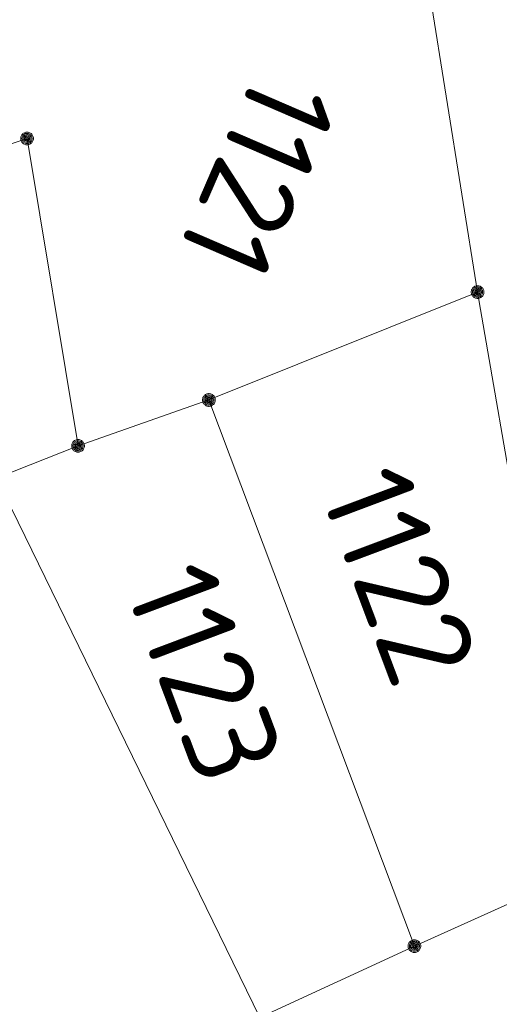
# Model space of a CAD drawing. Header units: metres. Extents: x 3425540 to 3446143, y 5432760 to 5444637.
# Tile 444 of 656: x 3436790 to 3436799, y 5443348 to 5443368. Entities that reach past the tile are written whole.
import ezdxf
from ezdxf.enums import TextEntityAlignment as Align

# ---------------------------------------------------------------- set-up
doc = ezdxf.new("R2010")
doc.units = ezdxf.units.M
doc.layers.add('B_Flurgrenzen', color=9, linetype='Continuous', lineweight=18)
doc.styles.get("Standard").update_dxf_attribs({"font": 'isocpeur.ttf'})

msp = doc.modelspace()

# ---------------------------------------------------------------- linework, layer by layer
at = {"layer": 'B_Flurgrenzen'}
for p, q in [((3436796.655, 5443374.118), (3436798.556, 5443362.214)), ((3436785.881, 5443363.968), (3436789.693, 5443365.239)), ((3436789.693, 5443365.239), (3436790.696, 5443359.185)), ((3436793.27, 5443360.089), (3436798.556, 5443362.214)), ((3436798.556, 5443362.214), (3436800.523, 5443350.784)), ((3436790.696, 5443359.185), (3436793.27, 5443360.089)), ((3436793.27, 5443360.089), (3436797.314, 5443349.337)), ((3436789.091, 5443358.55), (3436790.696, 5443359.185)), ((3436789.091, 5443358.55), (3436794.272, 5443347.932)), ((3436797.314, 5443349.337), (3436800.523, 5443350.784)), ((3436794.272, 5443347.932), (3436797.314, 5443349.337))]:
    msp.add_line(p, q, dxfattribs=at)
for points in [[(3436789.818, 5443365.239), (3436789.817, 5443365.255), (3436789.814, 5443365.27), (3436789.809, 5443365.285), (3436789.802, 5443365.299), (3436789.794, 5443365.313), (3436789.785, 5443365.325), (3436789.773, 5443365.335), (3436789.76, 5443365.344), (3436789.746, 5443365.352), (3436789.731, 5443365.358), (3436789.717, 5443365.362), (3436789.701, 5443365.364), (3436789.685, 5443365.364), (3436789.669, 5443365.362), (3436789.655, 5443365.358), (3436789.64, 5443365.352), (3436789.626, 5443365.344), (3436789.613, 5443365.335), (3436789.601, 5443365.325), (3436789.592, 5443365.313), (3436789.584, 5443365.299), (3436789.577, 5443365.285), (3436789.572, 5443365.27), (3436789.569, 5443365.255), (3436789.568, 5443365.239), (3436789.569, 5443365.223), (3436789.572, 5443365.208), (3436789.577, 5443365.193), (3436789.584, 5443365.179), (3436789.592, 5443365.165), (3436789.601, 5443365.153), (3436789.613, 5443365.143), (3436789.626, 5443365.134), (3436789.64, 5443365.126), (3436789.655, 5443365.12), (3436789.669, 5443365.116), (3436789.685, 5443365.114), (3436789.701, 5443365.114), (3436789.717, 5443365.116), (3436789.731, 5443365.12), (3436789.746, 5443365.126), (3436789.76, 5443365.134), (3436789.773, 5443365.143), (3436789.785, 5443365.153), (3436789.794, 5443365.165), (3436789.802, 5443365.179), (3436789.809, 5443365.193), (3436789.814, 5443365.208), (3436789.817, 5443365.223), (3436789.818, 5443365.239)], [(3436789.793, 5443365.239), (3436789.792, 5443365.253), (3436789.789, 5443365.267), (3436789.785, 5443365.279), (3436789.779, 5443365.292), (3436789.77, 5443365.304), (3436789.76, 5443365.314), (3436789.749, 5443365.323), (3436789.737, 5443365.33), (3436789.724, 5443365.334), (3436789.711, 5443365.337), (3436789.697, 5443365.339), (3436789.682, 5443365.338), (3436789.668, 5443365.336), (3436789.656, 5443365.333), (3436789.643, 5443365.326), (3436789.631, 5443365.318), (3436789.621, 5443365.309), (3436789.611, 5443365.298), (3436789.604, 5443365.286), (3436789.599, 5443365.273), (3436789.595, 5443365.26), (3436789.593, 5443365.246), (3436789.593, 5443365.232), (3436789.595, 5443365.218), (3436789.599, 5443365.205), (3436789.604, 5443365.192), (3436789.611, 5443365.18), (3436789.621, 5443365.169), (3436789.631, 5443365.16), (3436789.643, 5443365.152), (3436789.656, 5443365.145), (3436789.668, 5443365.142), (3436789.682, 5443365.14), (3436789.697, 5443365.139), (3436789.711, 5443365.141), (3436789.724, 5443365.144), (3436789.737, 5443365.148), (3436789.749, 5443365.155), (3436789.76, 5443365.164), (3436789.77, 5443365.174), (3436789.779, 5443365.186), (3436789.785, 5443365.199), (3436789.789, 5443365.211), (3436789.792, 5443365.225), (3436789.793, 5443365.239)], [(3436789.769, 5443365.239), (3436789.768, 5443365.251), (3436789.765, 5443365.263), (3436789.76, 5443365.274), (3436789.754, 5443365.284), (3436789.745, 5443365.294), (3436789.736, 5443365.301), (3436789.725, 5443365.308), (3436789.714, 5443365.312), (3436789.702, 5443365.314), (3436789.69, 5443365.315), (3436789.678, 5443365.313), (3436789.666, 5443365.31), (3436789.656, 5443365.305), (3436789.645, 5443365.298), (3436789.636, 5443365.289), (3436789.629, 5443365.279), (3436789.623, 5443365.269), (3436789.619, 5443365.257), (3436789.617, 5443365.245), (3436789.617, 5443365.233), (3436789.619, 5443365.221), (3436789.623, 5443365.209), (3436789.629, 5443365.199), (3436789.636, 5443365.189), (3436789.645, 5443365.18), (3436789.655, 5443365.173), (3436789.666, 5443365.168), (3436789.678, 5443365.165), (3436789.69, 5443365.163), (3436789.702, 5443365.164), (3436789.714, 5443365.166), (3436789.725, 5443365.17), (3436789.736, 5443365.177), (3436789.745, 5443365.184), (3436789.754, 5443365.194), (3436789.76, 5443365.204), (3436789.765, 5443365.215), (3436789.768, 5443365.227), (3436789.769, 5443365.239)], [(3436789.744, 5443365.239), (3436789.743, 5443365.249), (3436789.74, 5443365.259), (3436789.735, 5443365.268), (3436789.729, 5443365.275), (3436789.722, 5443365.281), (3436789.713, 5443365.286), (3436789.703, 5443365.289), (3436789.693, 5443365.29), (3436789.683, 5443365.289), (3436789.673, 5443365.286), (3436789.664, 5443365.281), (3436789.657, 5443365.275), (3436789.651, 5443365.268), (3436789.646, 5443365.259), (3436789.643, 5443365.249), (3436789.642, 5443365.239), (3436789.643, 5443365.229), (3436789.646, 5443365.219), (3436789.651, 5443365.21), (3436789.657, 5443365.203), (3436789.664, 5443365.197), (3436789.673, 5443365.192), (3436789.683, 5443365.189), (3436789.693, 5443365.188), (3436789.703, 5443365.189), (3436789.713, 5443365.192), (3436789.722, 5443365.197), (3436789.729, 5443365.203), (3436789.735, 5443365.21), (3436789.74, 5443365.219), (3436789.743, 5443365.229), (3436789.744, 5443365.239)], [(3436789.72, 5443365.239), (3436789.719, 5443365.246), (3436789.716, 5443365.253), (3436789.711, 5443365.259), (3436789.705, 5443365.263), (3436789.698, 5443365.265), (3436789.691, 5443365.266), (3436789.684, 5443365.264), (3436789.677, 5443365.261), (3436789.672, 5443365.256), (3436789.668, 5443365.25), (3436789.666, 5443365.243), (3436789.666, 5443365.235), (3436789.668, 5443365.228), (3436789.672, 5443365.222), (3436789.677, 5443365.217), (3436789.684, 5443365.214), (3436789.691, 5443365.212), (3436789.698, 5443365.213), (3436789.705, 5443365.215), (3436789.711, 5443365.219), (3436789.716, 5443365.225), (3436789.719, 5443365.232), (3436789.72, 5443365.239)], [(3436798.681, 5443362.214), (3436798.68, 5443362.23), (3436798.677, 5443362.245), (3436798.672, 5443362.26), (3436798.665, 5443362.274), (3436798.657, 5443362.288), (3436798.648, 5443362.3), (3436798.636, 5443362.31), (3436798.623, 5443362.319), (3436798.609, 5443362.327), (3436798.594, 5443362.333), (3436798.58, 5443362.337), (3436798.564, 5443362.339), (3436798.548, 5443362.339), (3436798.532, 5443362.337), (3436798.518, 5443362.333), (3436798.503, 5443362.327), (3436798.489, 5443362.319), (3436798.476, 5443362.31), (3436798.464, 5443362.3), (3436798.455, 5443362.288), (3436798.447, 5443362.274), (3436798.44, 5443362.26), (3436798.435, 5443362.245), (3436798.432, 5443362.23), (3436798.431, 5443362.214), (3436798.432, 5443362.198), (3436798.435, 5443362.183), (3436798.44, 5443362.168), (3436798.447, 5443362.154), (3436798.455, 5443362.14), (3436798.464, 5443362.128), (3436798.476, 5443362.118), (3436798.489, 5443362.109), (3436798.503, 5443362.101), (3436798.518, 5443362.095), (3436798.532, 5443362.091), (3436798.548, 5443362.089), (3436798.564, 5443362.089), (3436798.58, 5443362.091), (3436798.594, 5443362.095), (3436798.609, 5443362.101), (3436798.623, 5443362.109), (3436798.636, 5443362.118), (3436798.648, 5443362.128), (3436798.657, 5443362.14), (3436798.665, 5443362.154), (3436798.672, 5443362.168), (3436798.677, 5443362.183), (3436798.68, 5443362.198), (3436798.681, 5443362.214)], [(3436798.656, 5443362.214), (3436798.655, 5443362.228), (3436798.652, 5443362.242), (3436798.648, 5443362.254), (3436798.642, 5443362.267), (3436798.633, 5443362.279), (3436798.623, 5443362.289), (3436798.612, 5443362.298), (3436798.6, 5443362.305), (3436798.587, 5443362.309), (3436798.574, 5443362.312), (3436798.56, 5443362.314), (3436798.545, 5443362.313), (3436798.531, 5443362.311), (3436798.519, 5443362.308), (3436798.506, 5443362.301), (3436798.494, 5443362.293), (3436798.484, 5443362.284), (3436798.474, 5443362.273), (3436798.467, 5443362.261), (3436798.462, 5443362.248), (3436798.458, 5443362.235), (3436798.456, 5443362.221), (3436798.456, 5443362.207), (3436798.458, 5443362.193), (3436798.462, 5443362.18), (3436798.467, 5443362.167), (3436798.474, 5443362.155), (3436798.484, 5443362.144), (3436798.494, 5443362.135), (3436798.506, 5443362.127), (3436798.519, 5443362.12), (3436798.531, 5443362.117), (3436798.545, 5443362.115), (3436798.56, 5443362.114), (3436798.574, 5443362.116), (3436798.587, 5443362.119), (3436798.6, 5443362.123), (3436798.612, 5443362.13), (3436798.623, 5443362.139), (3436798.633, 5443362.149), (3436798.642, 5443362.161), (3436798.648, 5443362.174), (3436798.652, 5443362.186), (3436798.655, 5443362.2), (3436798.656, 5443362.214)], [(3436798.632, 5443362.214), (3436798.631, 5443362.226), (3436798.628, 5443362.238), (3436798.623, 5443362.249), (3436798.617, 5443362.259), (3436798.608, 5443362.269), (3436798.599, 5443362.276), (3436798.588, 5443362.283), (3436798.577, 5443362.287), (3436798.565, 5443362.289), (3436798.553, 5443362.29), (3436798.541, 5443362.288), (3436798.529, 5443362.285), (3436798.519, 5443362.28), (3436798.508, 5443362.273), (3436798.499, 5443362.264), (3436798.492, 5443362.254), (3436798.486, 5443362.244), (3436798.482, 5443362.232), (3436798.48, 5443362.22), (3436798.48, 5443362.208), (3436798.482, 5443362.196), (3436798.486, 5443362.184), (3436798.492, 5443362.174), (3436798.499, 5443362.164), (3436798.508, 5443362.155), (3436798.518, 5443362.148), (3436798.529, 5443362.143), (3436798.541, 5443362.14), (3436798.553, 5443362.138), (3436798.565, 5443362.139), (3436798.577, 5443362.141), (3436798.588, 5443362.145), (3436798.599, 5443362.152), (3436798.608, 5443362.159), (3436798.617, 5443362.169), (3436798.623, 5443362.179), (3436798.628, 5443362.19), (3436798.631, 5443362.202), (3436798.632, 5443362.214)], [(3436798.607, 5443362.214), (3436798.606, 5443362.224), (3436798.603, 5443362.234), (3436798.598, 5443362.243), (3436798.592, 5443362.25), (3436798.585, 5443362.256), (3436798.576, 5443362.261), (3436798.566, 5443362.264), (3436798.556, 5443362.265), (3436798.546, 5443362.264), (3436798.536, 5443362.261), (3436798.527, 5443362.256), (3436798.52, 5443362.25), (3436798.514, 5443362.243), (3436798.509, 5443362.234), (3436798.506, 5443362.224), (3436798.505, 5443362.214), (3436798.506, 5443362.204), (3436798.509, 5443362.194), (3436798.514, 5443362.185), (3436798.52, 5443362.178), (3436798.527, 5443362.172), (3436798.536, 5443362.167), (3436798.546, 5443362.164), (3436798.556, 5443362.163), (3436798.566, 5443362.164), (3436798.576, 5443362.167), (3436798.585, 5443362.172), (3436798.592, 5443362.178), (3436798.598, 5443362.185), (3436798.603, 5443362.194), (3436798.606, 5443362.204), (3436798.607, 5443362.214)], [(3436798.583, 5443362.214), (3436798.582, 5443362.221), (3436798.579, 5443362.228), (3436798.574, 5443362.234), (3436798.568, 5443362.238), (3436798.561, 5443362.24), (3436798.554, 5443362.241), (3436798.547, 5443362.239), (3436798.54, 5443362.236), (3436798.535, 5443362.231), (3436798.531, 5443362.225), (3436798.529, 5443362.218), (3436798.529, 5443362.21), (3436798.531, 5443362.203), (3436798.535, 5443362.197), (3436798.54, 5443362.192), (3436798.547, 5443362.189), (3436798.554, 5443362.187), (3436798.561, 5443362.188), (3436798.568, 5443362.19), (3436798.574, 5443362.194), (3436798.579, 5443362.2), (3436798.582, 5443362.207), (3436798.583, 5443362.214)], [(3436793.395, 5443360.089), (3436793.394, 5443360.105), (3436793.391, 5443360.12), (3436793.386, 5443360.135), (3436793.379, 5443360.149), (3436793.371, 5443360.163), (3436793.362, 5443360.175), (3436793.35, 5443360.185), (3436793.337, 5443360.194), (3436793.323, 5443360.202), (3436793.308, 5443360.208), (3436793.294, 5443360.212), (3436793.278, 5443360.214), (3436793.262, 5443360.214), (3436793.246, 5443360.212), (3436793.232, 5443360.208), (3436793.217, 5443360.202), (3436793.203, 5443360.194), (3436793.19, 5443360.185), (3436793.178, 5443360.175), (3436793.169, 5443360.163), (3436793.161, 5443360.149), (3436793.154, 5443360.135), (3436793.149, 5443360.12), (3436793.146, 5443360.105), (3436793.145, 5443360.089), (3436793.146, 5443360.073), (3436793.149, 5443360.058), (3436793.154, 5443360.043), (3436793.161, 5443360.029), (3436793.169, 5443360.015), (3436793.178, 5443360.003), (3436793.19, 5443359.993), (3436793.203, 5443359.984), (3436793.217, 5443359.976), (3436793.232, 5443359.97), (3436793.246, 5443359.966), (3436793.262, 5443359.964), (3436793.278, 5443359.964), (3436793.294, 5443359.966), (3436793.308, 5443359.97), (3436793.323, 5443359.976), (3436793.337, 5443359.984), (3436793.35, 5443359.993), (3436793.362, 5443360.003), (3436793.371, 5443360.015), (3436793.379, 5443360.029), (3436793.386, 5443360.043), (3436793.391, 5443360.058), (3436793.394, 5443360.073), (3436793.395, 5443360.089)], [(3436793.37, 5443360.089), (3436793.369, 5443360.103), (3436793.366, 5443360.117), (3436793.362, 5443360.129), (3436793.356, 5443360.142), (3436793.347, 5443360.154), (3436793.337, 5443360.164), (3436793.326, 5443360.173), (3436793.314, 5443360.18), (3436793.301, 5443360.184), (3436793.288, 5443360.187), (3436793.274, 5443360.189), (3436793.259, 5443360.188), (3436793.245, 5443360.186), (3436793.233, 5443360.183), (3436793.22, 5443360.176), (3436793.208, 5443360.168), (3436793.198, 5443360.159), (3436793.188, 5443360.148), (3436793.181, 5443360.136), (3436793.176, 5443360.123), (3436793.172, 5443360.11), (3436793.17, 5443360.096), (3436793.17, 5443360.082), (3436793.172, 5443360.068), (3436793.176, 5443360.055), (3436793.181, 5443360.042), (3436793.188, 5443360.03), (3436793.198, 5443360.019), (3436793.208, 5443360.01), (3436793.22, 5443360.002), (3436793.233, 5443359.995), (3436793.245, 5443359.992), (3436793.259, 5443359.99), (3436793.274, 5443359.989), (3436793.288, 5443359.991), (3436793.301, 5443359.994), (3436793.314, 5443359.998), (3436793.326, 5443360.005), (3436793.337, 5443360.014), (3436793.347, 5443360.024), (3436793.356, 5443360.036), (3436793.362, 5443360.049), (3436793.366, 5443360.061), (3436793.369, 5443360.075), (3436793.37, 5443360.089)], [(3436793.346, 5443360.089), (3436793.345, 5443360.101), (3436793.342, 5443360.113), (3436793.337, 5443360.124), (3436793.331, 5443360.134), (3436793.322, 5443360.144), (3436793.313, 5443360.151), (3436793.302, 5443360.158), (3436793.291, 5443360.162), (3436793.279, 5443360.164), (3436793.267, 5443360.165), (3436793.255, 5443360.163), (3436793.243, 5443360.16), (3436793.233, 5443360.155), (3436793.222, 5443360.148), (3436793.213, 5443360.139), (3436793.206, 5443360.129), (3436793.2, 5443360.119), (3436793.196, 5443360.107), (3436793.194, 5443360.095), (3436793.194, 5443360.083), (3436793.196, 5443360.071), (3436793.2, 5443360.059), (3436793.206, 5443360.049), (3436793.213, 5443360.039), (3436793.222, 5443360.03), (3436793.232, 5443360.023), (3436793.243, 5443360.018), (3436793.255, 5443360.015), (3436793.267, 5443360.013), (3436793.279, 5443360.014), (3436793.291, 5443360.016), (3436793.302, 5443360.02), (3436793.313, 5443360.027), (3436793.322, 5443360.034), (3436793.331, 5443360.044), (3436793.337, 5443360.054), (3436793.342, 5443360.065), (3436793.345, 5443360.077), (3436793.346, 5443360.089)], [(3436793.321, 5443360.089), (3436793.32, 5443360.099), (3436793.317, 5443360.109), (3436793.312, 5443360.118), (3436793.306, 5443360.125), (3436793.299, 5443360.131), (3436793.29, 5443360.136), (3436793.28, 5443360.139), (3436793.27, 5443360.14), (3436793.26, 5443360.139), (3436793.25, 5443360.136), (3436793.241, 5443360.131), (3436793.234, 5443360.125), (3436793.228, 5443360.118), (3436793.223, 5443360.109), (3436793.22, 5443360.099), (3436793.219, 5443360.089), (3436793.22, 5443360.079), (3436793.223, 5443360.069), (3436793.228, 5443360.06), (3436793.234, 5443360.053), (3436793.241, 5443360.047), (3436793.25, 5443360.042), (3436793.26, 5443360.039), (3436793.27, 5443360.038), (3436793.28, 5443360.039), (3436793.29, 5443360.042), (3436793.299, 5443360.047), (3436793.306, 5443360.053), (3436793.312, 5443360.06), (3436793.317, 5443360.069), (3436793.32, 5443360.079), (3436793.321, 5443360.089)], [(3436793.297, 5443360.089), (3436793.296, 5443360.096), (3436793.293, 5443360.103), (3436793.288, 5443360.109), (3436793.282, 5443360.113), (3436793.275, 5443360.115), (3436793.268, 5443360.116), (3436793.261, 5443360.114), (3436793.254, 5443360.111), (3436793.249, 5443360.106), (3436793.245, 5443360.1), (3436793.243, 5443360.093), (3436793.243, 5443360.085), (3436793.245, 5443360.078), (3436793.249, 5443360.072), (3436793.254, 5443360.067), (3436793.261, 5443360.064), (3436793.268, 5443360.062), (3436793.275, 5443360.063), (3436793.282, 5443360.065), (3436793.288, 5443360.069), (3436793.293, 5443360.075), (3436793.296, 5443360.082), (3436793.297, 5443360.089)], [(3436790.821, 5443359.185), (3436790.82, 5443359.201), (3436790.817, 5443359.216), (3436790.812, 5443359.231), (3436790.805, 5443359.245), (3436790.797, 5443359.259), (3436790.788, 5443359.271), (3436790.776, 5443359.281), (3436790.763, 5443359.29), (3436790.749, 5443359.298), (3436790.734, 5443359.304), (3436790.72, 5443359.308), (3436790.704, 5443359.31), (3436790.688, 5443359.31), (3436790.672, 5443359.308), (3436790.658, 5443359.304), (3436790.643, 5443359.298), (3436790.629, 5443359.29), (3436790.616, 5443359.281), (3436790.604, 5443359.271), (3436790.595, 5443359.259), (3436790.587, 5443359.245), (3436790.58, 5443359.231), (3436790.575, 5443359.216), (3436790.572, 5443359.201), (3436790.571, 5443359.185), (3436790.572, 5443359.169), (3436790.575, 5443359.154), (3436790.58, 5443359.139), (3436790.587, 5443359.125), (3436790.595, 5443359.111), (3436790.604, 5443359.099), (3436790.616, 5443359.089), (3436790.629, 5443359.08), (3436790.643, 5443359.072), (3436790.658, 5443359.066), (3436790.672, 5443359.062), (3436790.688, 5443359.06), (3436790.704, 5443359.06), (3436790.72, 5443359.062), (3436790.734, 5443359.066), (3436790.749, 5443359.072), (3436790.763, 5443359.08), (3436790.776, 5443359.089), (3436790.788, 5443359.099), (3436790.797, 5443359.111), (3436790.805, 5443359.125), (3436790.812, 5443359.139), (3436790.817, 5443359.154), (3436790.82, 5443359.169), (3436790.821, 5443359.185)], [(3436790.796, 5443359.185), (3436790.795, 5443359.199), (3436790.792, 5443359.213), (3436790.788, 5443359.225), (3436790.782, 5443359.238), (3436790.773, 5443359.25), (3436790.763, 5443359.26), (3436790.752, 5443359.269), (3436790.74, 5443359.276), (3436790.727, 5443359.28), (3436790.714, 5443359.283), (3436790.7, 5443359.285), (3436790.685, 5443359.284), (3436790.671, 5443359.282), (3436790.659, 5443359.279), (3436790.646, 5443359.272), (3436790.634, 5443359.264), (3436790.624, 5443359.255), (3436790.614, 5443359.244), (3436790.607, 5443359.232), (3436790.602, 5443359.219), (3436790.598, 5443359.206), (3436790.596, 5443359.192), (3436790.596, 5443359.178), (3436790.598, 5443359.164), (3436790.602, 5443359.151), (3436790.607, 5443359.138), (3436790.614, 5443359.126), (3436790.624, 5443359.115), (3436790.634, 5443359.106), (3436790.646, 5443359.098), (3436790.659, 5443359.091), (3436790.671, 5443359.088), (3436790.685, 5443359.086), (3436790.7, 5443359.085), (3436790.714, 5443359.087), (3436790.727, 5443359.09), (3436790.74, 5443359.094), (3436790.752, 5443359.101), (3436790.763, 5443359.11), (3436790.773, 5443359.12), (3436790.782, 5443359.132), (3436790.788, 5443359.145), (3436790.792, 5443359.157), (3436790.795, 5443359.171), (3436790.796, 5443359.185)], [(3436790.772, 5443359.185), (3436790.771, 5443359.197), (3436790.768, 5443359.209), (3436790.763, 5443359.22), (3436790.757, 5443359.23), (3436790.748, 5443359.24), (3436790.739, 5443359.247), (3436790.728, 5443359.254), (3436790.717, 5443359.258), (3436790.705, 5443359.26), (3436790.693, 5443359.261), (3436790.681, 5443359.259), (3436790.669, 5443359.256), (3436790.659, 5443359.251), (3436790.648, 5443359.244), (3436790.639, 5443359.235), (3436790.632, 5443359.225), (3436790.626, 5443359.215), (3436790.622, 5443359.203), (3436790.62, 5443359.191), (3436790.62, 5443359.179), (3436790.622, 5443359.167), (3436790.626, 5443359.155), (3436790.632, 5443359.145), (3436790.639, 5443359.135), (3436790.648, 5443359.126), (3436790.658, 5443359.119), (3436790.669, 5443359.114), (3436790.681, 5443359.111), (3436790.693, 5443359.109), (3436790.705, 5443359.11), (3436790.717, 5443359.112), (3436790.728, 5443359.116), (3436790.739, 5443359.123), (3436790.748, 5443359.13), (3436790.757, 5443359.14), (3436790.763, 5443359.15), (3436790.768, 5443359.161), (3436790.771, 5443359.173), (3436790.772, 5443359.185)], [(3436790.747, 5443359.185), (3436790.746, 5443359.195), (3436790.743, 5443359.205), (3436790.738, 5443359.214), (3436790.732, 5443359.221), (3436790.725, 5443359.227), (3436790.716, 5443359.232), (3436790.706, 5443359.235), (3436790.696, 5443359.236), (3436790.686, 5443359.235), (3436790.676, 5443359.232), (3436790.667, 5443359.227), (3436790.66, 5443359.221), (3436790.654, 5443359.214), (3436790.649, 5443359.205), (3436790.646, 5443359.195), (3436790.645, 5443359.185), (3436790.646, 5443359.175), (3436790.649, 5443359.165), (3436790.654, 5443359.156), (3436790.66, 5443359.149), (3436790.667, 5443359.143), (3436790.676, 5443359.138), (3436790.686, 5443359.135), (3436790.696, 5443359.134), (3436790.706, 5443359.135), (3436790.716, 5443359.138), (3436790.725, 5443359.143), (3436790.732, 5443359.149), (3436790.738, 5443359.156), (3436790.743, 5443359.165), (3436790.746, 5443359.175), (3436790.747, 5443359.185)], [(3436790.723, 5443359.185), (3436790.722, 5443359.192), (3436790.719, 5443359.199), (3436790.714, 5443359.205), (3436790.708, 5443359.209), (3436790.701, 5443359.211), (3436790.694, 5443359.212), (3436790.687, 5443359.21), (3436790.68, 5443359.207), (3436790.675, 5443359.202), (3436790.671, 5443359.196), (3436790.669, 5443359.189), (3436790.669, 5443359.181), (3436790.671, 5443359.174), (3436790.675, 5443359.168), (3436790.68, 5443359.163), (3436790.687, 5443359.16), (3436790.694, 5443359.158), (3436790.701, 5443359.159), (3436790.708, 5443359.161), (3436790.714, 5443359.165), (3436790.719, 5443359.171), (3436790.722, 5443359.178), (3436790.723, 5443359.185)], [(3436797.439, 5443349.337), (3436797.438, 5443349.353), (3436797.435, 5443349.368), (3436797.43, 5443349.383), (3436797.423, 5443349.397), (3436797.415, 5443349.411), (3436797.406, 5443349.423), (3436797.394, 5443349.433), (3436797.381, 5443349.442), (3436797.367, 5443349.45), (3436797.352, 5443349.456), (3436797.338, 5443349.46), (3436797.322, 5443349.462), (3436797.306, 5443349.462), (3436797.29, 5443349.46), (3436797.276, 5443349.456), (3436797.261, 5443349.45), (3436797.247, 5443349.442), (3436797.234, 5443349.433), (3436797.222, 5443349.423), (3436797.213, 5443349.411), (3436797.205, 5443349.397), (3436797.198, 5443349.383), (3436797.193, 5443349.368), (3436797.19, 5443349.353), (3436797.189, 5443349.337), (3436797.19, 5443349.321), (3436797.193, 5443349.306), (3436797.198, 5443349.291), (3436797.205, 5443349.277), (3436797.213, 5443349.263), (3436797.222, 5443349.251), (3436797.234, 5443349.241), (3436797.247, 5443349.232), (3436797.261, 5443349.224), (3436797.276, 5443349.218), (3436797.29, 5443349.214), (3436797.306, 5443349.212), (3436797.322, 5443349.212), (3436797.338, 5443349.214), (3436797.352, 5443349.218), (3436797.367, 5443349.224), (3436797.381, 5443349.232), (3436797.394, 5443349.241), (3436797.406, 5443349.251), (3436797.415, 5443349.263), (3436797.423, 5443349.277), (3436797.43, 5443349.291), (3436797.435, 5443349.306), (3436797.438, 5443349.321), (3436797.439, 5443349.337)], [(3436797.414, 5443349.337), (3436797.413, 5443349.351), (3436797.41, 5443349.365), (3436797.406, 5443349.377), (3436797.4, 5443349.39), (3436797.391, 5443349.402), (3436797.381, 5443349.412), (3436797.37, 5443349.421), (3436797.358, 5443349.428), (3436797.345, 5443349.432), (3436797.332, 5443349.435), (3436797.318, 5443349.437), (3436797.303, 5443349.436), (3436797.289, 5443349.434), (3436797.277, 5443349.431), (3436797.264, 5443349.424), (3436797.252, 5443349.416), (3436797.242, 5443349.407), (3436797.232, 5443349.396), (3436797.225, 5443349.384), (3436797.22, 5443349.371), (3436797.216, 5443349.358), (3436797.214, 5443349.344), (3436797.214, 5443349.33), (3436797.216, 5443349.316), (3436797.22, 5443349.303), (3436797.225, 5443349.29), (3436797.232, 5443349.278), (3436797.242, 5443349.267), (3436797.252, 5443349.258), (3436797.264, 5443349.25), (3436797.277, 5443349.243), (3436797.289, 5443349.24), (3436797.303, 5443349.238), (3436797.318, 5443349.237), (3436797.332, 5443349.239), (3436797.345, 5443349.242), (3436797.358, 5443349.246), (3436797.37, 5443349.253), (3436797.381, 5443349.262), (3436797.391, 5443349.272), (3436797.4, 5443349.284), (3436797.406, 5443349.297), (3436797.41, 5443349.309), (3436797.413, 5443349.323), (3436797.414, 5443349.337)], [(3436797.39, 5443349.337), (3436797.389, 5443349.349), (3436797.386, 5443349.361), (3436797.381, 5443349.372), (3436797.375, 5443349.382), (3436797.366, 5443349.392), (3436797.357, 5443349.399), (3436797.346, 5443349.406), (3436797.335, 5443349.41), (3436797.323, 5443349.412), (3436797.311, 5443349.413), (3436797.299, 5443349.411), (3436797.287, 5443349.408), (3436797.277, 5443349.403), (3436797.266, 5443349.396), (3436797.257, 5443349.387), (3436797.25, 5443349.377), (3436797.244, 5443349.367), (3436797.24, 5443349.355), (3436797.238, 5443349.343), (3436797.238, 5443349.331), (3436797.24, 5443349.319), (3436797.244, 5443349.307), (3436797.25, 5443349.297), (3436797.257, 5443349.287), (3436797.266, 5443349.278), (3436797.276, 5443349.271), (3436797.287, 5443349.266), (3436797.299, 5443349.263), (3436797.311, 5443349.261), (3436797.323, 5443349.262), (3436797.335, 5443349.264), (3436797.346, 5443349.268), (3436797.357, 5443349.275), (3436797.366, 5443349.282), (3436797.375, 5443349.292), (3436797.381, 5443349.302), (3436797.386, 5443349.313), (3436797.389, 5443349.325), (3436797.39, 5443349.337)], [(3436797.365, 5443349.337), (3436797.364, 5443349.347), (3436797.361, 5443349.357), (3436797.356, 5443349.366), (3436797.35, 5443349.373), (3436797.343, 5443349.379), (3436797.334, 5443349.384), (3436797.324, 5443349.387), (3436797.314, 5443349.388), (3436797.304, 5443349.387), (3436797.294, 5443349.384), (3436797.285, 5443349.379), (3436797.278, 5443349.373), (3436797.272, 5443349.366), (3436797.267, 5443349.357), (3436797.264, 5443349.347), (3436797.263, 5443349.337), (3436797.264, 5443349.327), (3436797.267, 5443349.317), (3436797.272, 5443349.308), (3436797.278, 5443349.301), (3436797.285, 5443349.295), (3436797.294, 5443349.29), (3436797.304, 5443349.287), (3436797.314, 5443349.286), (3436797.324, 5443349.287), (3436797.334, 5443349.29), (3436797.343, 5443349.295), (3436797.35, 5443349.301), (3436797.356, 5443349.308), (3436797.361, 5443349.317), (3436797.364, 5443349.327), (3436797.365, 5443349.337)], [(3436797.341, 5443349.337), (3436797.34, 5443349.344), (3436797.337, 5443349.351), (3436797.332, 5443349.357), (3436797.326, 5443349.361), (3436797.319, 5443349.363), (3436797.312, 5443349.364), (3436797.305, 5443349.362), (3436797.298, 5443349.359), (3436797.293, 5443349.354), (3436797.289, 5443349.348), (3436797.287, 5443349.341), (3436797.287, 5443349.333), (3436797.289, 5443349.326), (3436797.293, 5443349.32), (3436797.298, 5443349.315), (3436797.305, 5443349.312), (3436797.312, 5443349.31), (3436797.319, 5443349.311), (3436797.326, 5443349.313), (3436797.332, 5443349.317), (3436797.337, 5443349.323), (3436797.34, 5443349.33), (3436797.341, 5443349.337)]]:
    msp.add_lwpolyline(points, dxfattribs=at)

# ---------------------------------------------------------------- texts
for s, rotation, p in [('1121', 246.6, (3436794.252, 5443364.498)), ('1122', 290.6121, (3436797.015, 5443356.631)), ('1123', 290.6121, (3436793.189, 5443354.717))]:
    msp.add_text(s, height=1.8, rotation=rotation, dxfattribs=at).set_placement(p, align=Align.MIDDLE)

doc.saveas('drawing.dxf')
